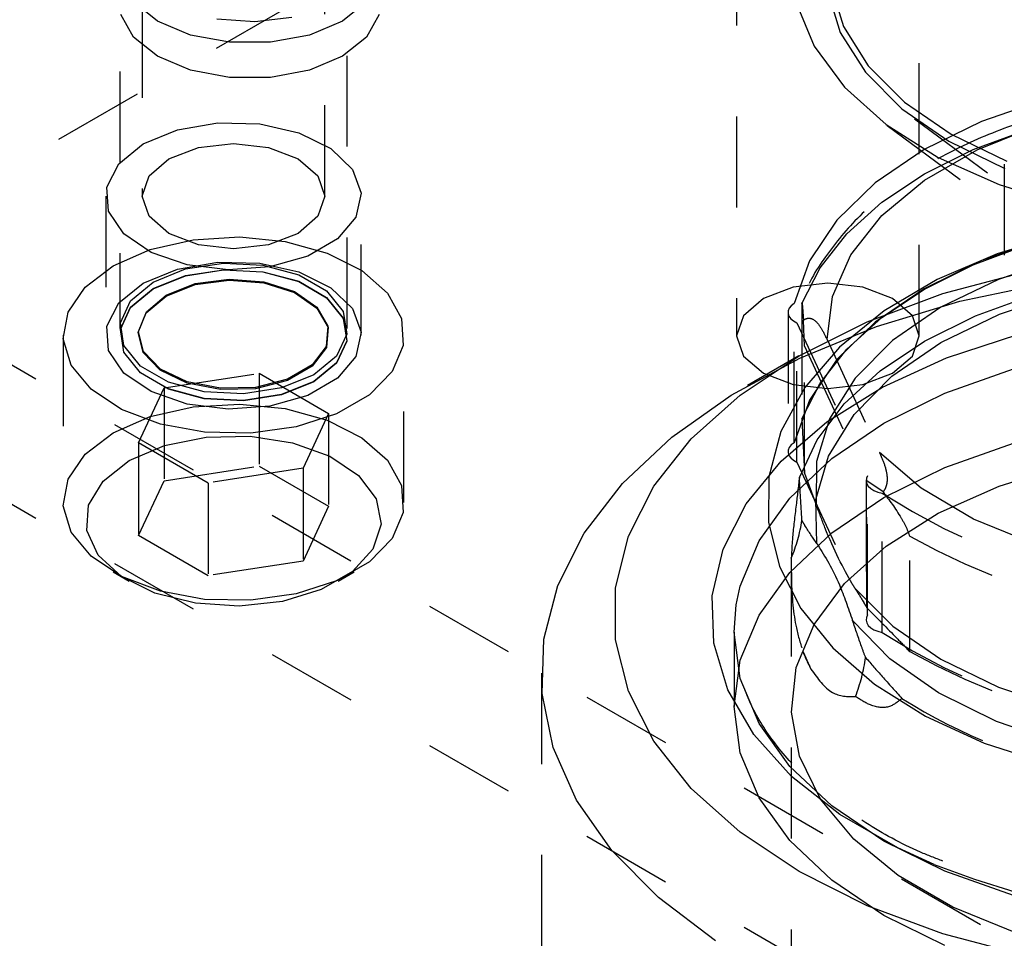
# Model space of a CAD drawing. Header units: inches. Extents: x 1907 to 2452, y -210 to -54.
# Tile 486 of 656: x 2000.15 to 2001.24, y -192.87 to -191.86. Entities that reach past the tile are written whole.
import ezdxf

# ---------------------------------------------------------------- set-up
doc = ezdxf.new("R2010")
doc.units = ezdxf.units.IN
doc.header["$LTSCALE"] = 0.5
doc.header["$MEASUREMENT"] = 0
doc.linetypes.add('HIDDEN', pattern=[0.225, 0.15, -0.075])
doc.layers.add('SID-M-H', color=4, linetype='HIDDEN')

msp = doc.modelspace()

# ---------------------------------------------------------------- linework, layer by layer
at = {"layer": 'SID-M-H'}
for p, q in [((2000.94294, -190.16194), (2000.94294, -192.2033)), ((2001.14394, -192.2033), (2001.14394, -190.16194)), ((2001.14951, -191.28419), (1999.91207, -191.99855)), ((2001.14951, -191.43729), (1999.91207, -192.15165)), ((2000.28887, -191.6413), (2000.28887, -192.04957)), ((2000.48987, -192.04957), (2000.48987, -191.6413)), ((2000.26437, -191.71234), (2000.26437, -192.19507)), ((2000.51437, -192.19507), (2000.51437, -191.71234)), ((2001.04306, -191.82395), (2001.05704, -191.86971)), ((2001.04658, -191.81743), (2001.06045, -191.86284)), ((2000.30557, -191.85705), (2000.27909, -191.83601)), ((2000.5357, -191.83601), (2000.50922, -191.85705)), ((2001.00857, -191.83711), (2001.02819, -191.88474)), ((2000.27909, -191.87459), (2000.26517, -191.84985)), ((2000.34202, -191.87234), (2000.30557, -191.85705)), ((2000.41265, -191.85798), (2000.37109, -191.85499)), ((2000.45365, -191.85302), (2000.41265, -191.85798)), ((2000.50922, -191.85705), (2000.47277, -191.87234)), ((2000.54962, -191.84985), (2000.5357, -191.87459)), ((2001.05704, -191.86971), (2001.08457, -191.91337)), ((2001.06045, -191.86284), (2001.08777, -191.90617)), ((2000.30557, -191.89563), (2000.27909, -191.87459)), ((2000.38487, -191.88038), (2000.34202, -191.87234)), ((2000.42992, -191.88038), (2000.38487, -191.88038)), ((2000.47277, -191.87234), (2000.42992, -191.88038)), ((2000.5357, -191.87459), (2000.50922, -191.89563)), ((2001.02819, -191.88474), (2001.06148, -191.92977)), ((2000.34202, -191.91092), (2000.30557, -191.89563)), ((2000.50922, -191.89563), (2000.47277, -191.91092)), ((2000.38487, -191.91895), (2000.34202, -191.91092)), ((2000.47277, -191.91092), (2000.42992, -191.91895)), ((2001.08457, -191.91337), (2001.12481, -191.95361)), ((2001.08777, -191.90617), (2001.12771, -191.9461)), ((2000.42992, -191.91895), (2000.38487, -191.91895)), ((2001.06148, -191.92977), (2001.10746, -191.9709)), ((2001.12771, -191.9461), (2001.17905, -191.98143)), ((2001.28392, -191.94289), (2001.21254, -191.96738)), ((2001.12481, -191.95361), (2001.17655, -191.9892)), ((2001.1388, -191.96454), (2001.30585, -192.08832)), ((2001.21254, -191.96738), (2001.14915, -191.99834)), ((2000.29002, -191.99222), (2000.32766, -191.97671)), ((2000.32766, -191.97671), (2000.37199, -191.96909)), ((2000.37199, -191.96909), (2000.4182, -191.97019)), ((2000.4182, -191.97019), (2000.46129, -191.9799)), ((2001.10746, -191.9709), (2001.16483, -192.00696)), ((2001.10863, -191.97177), (2001.29352, -192.10877)), ((2001.20334, -191.99827), (2001.26326, -191.97603)), ((2001.20763, -191.99859), (2001.27505, -191.97156)), ((2000.46129, -191.9799), (2000.49658, -191.99715)), ((2001.17655, -191.9892), (2001.23821, -192.01907)), ((2001.17905, -191.98143), (2001.24024, -192.01106)), ((2000.26314, -192.01395), (2000.29002, -191.99222)), ((2000.3183, -192.00855), (2000.35091, -191.99597)), ((2000.35091, -191.99597), (2000.38937, -191.99156)), ((2000.38937, -191.99156), (2000.42783, -191.99597)), ((2000.42783, -191.99597), (2000.46043, -192.00855)), ((2000.49658, -191.99715), (2000.52026, -192.02009)), ((2001.14915, -191.99834), (2001.09551, -192.03493)), ((2001.14951, -192.02521), (2001.20334, -191.99827)), ((2001.14958, -192.0321), (2001.20763, -191.99859)), ((2000.29652, -192.02737), (2000.3183, -192.00855)), ((2000.46043, -192.00855), (2000.48222, -192.02737)), ((2001.16483, -192.00696), (2001.23193, -192.0369)), ((2000.24995, -192.03954), (2000.26314, -192.01395)), ((2000.52026, -192.02009), (2000.52975, -192.04622)), ((2001.23744, -192.01453), (2001.23744, -192.20265)), ((2000.28887, -192.04957), (2000.29652, -192.02737)), ((2000.48222, -192.02737), (2000.48987, -192.04957)), ((2001.10276, -192.07102), (2001.14958, -192.0321)), ((2001.10285, -192.05628), (2001.14951, -192.02521)), ((2000.25186, -192.06622), (2000.24995, -192.03954)), ((2001.09551, -192.03493), (2001.05309, -192.07614)), ((2001.23193, -192.0369), (2001.30683, -192.05986)), ((2000.24887, -192.04957), (2000.24887, -192.20267)), ((2000.29652, -192.07178), (2000.28887, -192.04957)), ((2000.48987, -192.04957), (2000.48222, -192.07178)), ((2000.52975, -192.04622), (2000.52403, -192.07272)), ((2000.52987, -192.20267), (2000.52987, -192.04957)), ((2000.26867, -192.09109), (2000.25186, -192.06622)), ((2001.06432, -192.09087), (2001.10285, -192.05628)), ((2000.3183, -192.0906), (2000.29652, -192.07178)), ((2000.48222, -192.07178), (2000.46043, -192.0906)), ((2000.52403, -192.07272), (2000.50371, -192.0967)), ((2001.05309, -192.07614), (2001.02305, -192.12083)), ((2001.06865, -192.11412), (2001.10276, -192.07102)), ((2000.29856, -192.11147), (2000.26867, -192.09109)), ((2000.29747, -192.10832), (2000.34497, -192.09751)), ((2000.35091, -192.10317), (2000.3183, -192.0906)), ((2000.34497, -192.09751), (2000.39577, -192.0945)), ((2000.39577, -192.0945), (2000.44609, -192.0995)), ((2000.46043, -192.0906), (2000.42783, -192.10317)), ((2000.50371, -192.0967), (2000.47101, -192.11558)), ((2001.03469, -192.12827), (2001.06432, -192.09087)), ((2001.28392, -192.09599), (2001.21254, -192.12048)), ((2001.30207, -192.09112), (2001.22971, -192.1129)), ((1999.91207, -192.1006), (2001.67984, -193.12111)), ((2000.25678, -192.12614), (2000.29747, -192.10832)), ((2000.38937, -192.10759), (2000.35091, -192.10317)), ((2000.42783, -192.10317), (2000.38937, -192.10759)), ((2000.44609, -192.0995), (2000.4922, -192.11216)), ((2001.20334, -192.12512), (2001.26326, -192.10288)), ((2000.33829, -192.12513), (2000.29856, -192.11147)), ((2000.47101, -192.11558), (2000.42946, -192.12731)), ((2000.4922, -192.11216), (2000.53069, -192.13154)), ((2001.04833, -192.16003), (2001.06865, -192.11412)), ((2001.21254, -192.12048), (2001.14915, -192.15144)), ((2001.22971, -192.1129), (2001.16359, -192.14122)), ((2001.3026, -192.1173), (2001.23104, -192.14116)), ((2000.22593, -192.14962), (2000.25678, -192.12614)), ((2000.29002, -192.14532), (2000.32766, -192.12981)), ((2000.30098, -192.14405), (2000.33654, -192.12967)), ((2000.32766, -192.12981), (2000.37199, -192.12219)), ((2000.33654, -192.12967), (2000.37847, -192.12319)), ((2000.33654, -192.13695), (2000.37847, -192.13047)), ((2000.33654, -192.13727), (2000.37847, -192.13079)), ((2000.38356, -192.13061), (2000.33829, -192.12513)), ((2000.37199, -192.12219), (2000.4182, -192.12329)), ((2000.37847, -192.12319), (2000.42172, -192.12537)), ((2000.37847, -192.13047), (2000.42172, -192.13265)), ((2000.37847, -192.13079), (2000.42172, -192.13297)), ((2000.42946, -192.12731), (2000.38356, -192.13061)), ((2000.4182, -192.12329), (2000.46129, -192.133)), ((2000.42172, -192.12537), (2000.46106, -192.13596)), ((2001.02305, -192.12083), (2001.00622, -192.16777)), ((2001.01457, -192.16772), (2001.03469, -192.12827)), ((2001.14951, -192.15206), (2001.20334, -192.12512)), ((2000.30098, -192.15133), (2000.33654, -192.13695)), ((2000.30098, -192.15165), (2000.33654, -192.13727)), ((2000.34697, -192.14692), (2000.38452, -192.14182)), ((2000.34708, -192.14582), (2000.38453, -192.14073)), ((2000.38452, -192.14182), (2000.42272, -192.1449)), ((2000.38453, -192.14073), (2000.42264, -192.1438)), ((2000.42172, -192.13265), (2000.46106, -192.14324)), ((2000.42172, -192.13297), (2000.46106, -192.14356)), ((2000.46106, -192.13596), (2000.49176, -192.15368)), ((2000.46129, -192.133), (2000.49658, -192.15025)), ((2000.53069, -192.13154), (2000.55869, -192.15619)), ((2001.16359, -192.14122), (2001.10527, -192.17562)), ((2001.23104, -192.14116), (2001.16773, -192.17182)), ((2001.16998, -192.15671), (2001.26018, -192.13293)), ((2000.2072, -192.17705), (2000.22593, -192.14962)), ((2000.26314, -192.16705), (2000.29002, -192.14532)), ((2000.27608, -192.16457), (2000.30098, -192.14405)), ((2000.27608, -192.17186), (2000.30098, -192.15133)), ((2000.27608, -192.17218), (2000.30098, -192.15165)), ((2000.31515, -192.15951), (2000.34697, -192.14692)), ((2000.31534, -192.15837), (2000.34708, -192.14582)), ((2000.42264, -192.1438), (2000.45625, -192.15461)), ((2000.42272, -192.1449), (2000.45642, -192.15573)), ((2000.46106, -192.14324), (2000.49176, -192.16096)), ((2000.46106, -192.14356), (2000.49176, -192.16128)), ((2000.49658, -192.15025), (2000.52026, -192.17319)), ((2001.00498, -192.1497), (2000.97238, -192.16227)), ((2001.04344, -192.14528), (2001.00498, -192.1497)), ((2001.0819, -192.1497), (2001.04344, -192.14528)), ((2001.11451, -192.16227), (2001.0819, -192.1497)), ((2001.14915, -192.15144), (2001.09551, -192.18803)), ((2001.10285, -192.18313), (2001.14951, -192.15206)), ((2001.18863, -192.16525), (2001.28585, -192.14471)), ((2000.29335, -192.17788), (2000.31515, -192.15951)), ((2000.29359, -192.17669), (2000.31534, -192.15837)), ((2000.45625, -192.15461), (2000.48083, -192.1717)), ((2000.45642, -192.15573), (2000.48107, -192.17287)), ((2000.49176, -192.15368), (2000.51011, -192.17639)), ((2000.49176, -192.16096), (2000.51011, -192.18368)), ((2000.49176, -192.16128), (2000.51011, -192.184)), ((2000.55869, -192.15619), (2000.57414, -192.18428)), ((2000.97238, -192.16227), (2000.95059, -192.18109)), ((2001.04245, -192.2073), (2001.04833, -192.16003)), ((2001.08656, -192.18766), (2001.16998, -192.15671)), ((2001.13629, -192.18109), (2001.11451, -192.16227)), ((2001.20593, -192.18117), (2001.26893, -192.15827)), ((2001.23214, -192.17938), (2001.30505, -192.15532)), ((2000.24995, -192.19264), (2000.26314, -192.16705)), ((2000.26484, -192.18878), (2000.27608, -192.16457)), ((2000.26484, -192.19606), (2000.27608, -192.17186)), ((2000.26484, -192.19639), (2000.27608, -192.17218)), ((2000.48083, -192.1717), (2000.49306, -192.19276)), ((2000.48107, -192.17287), (2000.49333, -192.19398)), ((2000.52026, -192.17319), (2000.52975, -192.19932)), ((2001.00092, -192.17284), (2000.99973, -192.17574)), ((2001.00311, -192.17015), (2001.00092, -192.17284)), ((2001.00622, -192.16777), (2001.00311, -192.17015)), ((2001.00622, -192.32087), (2001.00622, -192.16777)), ((2001.01457, -192.16772), (2001.01457, -192.29457)), ((2001.09702, -192.1931), (2001.18863, -192.16525)), ((2001.16773, -192.17182), (2001.11461, -192.20837)), ((2000.20198, -192.20637), (2000.2072, -192.17705)), ((2000.28451, -192.19955), (2000.29335, -192.17788)), ((2000.28478, -192.19831), (2000.29359, -192.17669)), ((2000.51011, -192.17639), (2000.51389, -192.20136)), ((2000.51011, -192.18368), (2000.51389, -192.20864)), ((2000.51011, -192.184), (2000.51389, -192.20896)), ((2000.57414, -192.18428), (2000.57588, -192.21374)), ((2000.95059, -192.18109), (2000.94294, -192.2033)), ((2000.99952, -192.1776), (2000.99952, -192.3307)), ((2000.99973, -192.17574), (2000.9996, -192.17872)), ((2000.9996, -192.17872), (2001.00053, -192.18165)), ((2001.00053, -192.18165), (2001.00248, -192.18441)), ((2001.00248, -192.18441), (2001.00538, -192.18688)), ((2001.10527, -192.17562), (2001.05621, -192.21555)), ((2001.06432, -192.21772), (2001.10285, -192.18313)), ((2001.14394, -192.2033), (2001.13629, -192.18109)), ((2001.14951, -192.20921), (2001.20593, -192.18117)), ((2001.16773, -192.21049), (2001.23214, -192.17938)), ((2000.25186, -192.21932), (2000.24995, -192.19264)), ((2000.26863, -192.21375), (2000.26484, -192.18878)), ((2000.26863, -192.22103), (2000.26484, -192.19606)), ((2000.26863, -192.22135), (2000.26484, -192.19639)), ((2000.49306, -192.19276), (2000.49128, -192.21494)), ((2000.49333, -192.19398), (2000.49154, -192.21623)), ((2001.00538, -192.18688), (2001.00909, -192.18895)), ((2001.00909, -192.18895), (2001.08713, -192.35709)), ((2001.00909, -192.34205), (2001.00909, -192.18895)), ((2001.01162, -192.22515), (2001.08656, -192.18766)), ((2001.01266, -192.22774), (2001.09702, -192.1931)), ((2001.01761, -192.21472), (2001.01646, -192.18608)), ((2001.09551, -192.18803), (2001.05309, -192.22924)), ((2000.20187, -192.20267), (2000.20187, -192.3864)), ((2000.21065, -192.23542), (2000.20198, -192.20637)), ((2000.26437, -192.20235), (2000.26437, -192.20267)), ((2000.28984, -192.22161), (2000.28451, -192.19955)), ((2000.2901, -192.22031), (2000.28478, -192.19831)), ((2000.51389, -192.20136), (2000.50266, -192.22557)), ((2000.51437, -192.20267), (2000.51437, -192.20235)), ((2000.52975, -192.19932), (2000.52403, -192.22582)), ((2000.57687, -192.3864), (2000.57687, -192.20267)), ((2000.94294, -192.2033), (2000.95059, -192.2255)), ((2001.13629, -192.2255), (2001.14394, -192.2033)), ((2001.17405, -192.22752), (2001.25229, -192.20182)), ((2000.28697, -192.23646), (2000.26863, -192.21375)), ((2000.49128, -192.21494), (2000.47574, -192.23526)), ((2000.49154, -192.21623), (2000.47596, -192.2366)), ((2000.51389, -192.20864), (2000.50266, -192.23285)), ((2000.51389, -192.20896), (2000.50266, -192.23317)), ((2000.57588, -192.21374), (2000.56379, -192.24238)), ((2001.01761, -192.21472), (2001.08634, -192.3628)), ((2001.01761, -192.35446), (2001.01761, -192.21472)), ((2001.05621, -192.21555), (2001.01788, -192.26023)), ((2001.03469, -192.25512), (2001.06432, -192.21772)), ((2001.04245, -192.2073), (2001.10013, -192.33158)), ((2001.11461, -192.20837), (2001.07329, -192.24968)), ((2001.10093, -192.24178), (2001.14951, -192.20921)), ((2001.11384, -192.24767), (2001.16773, -192.21049)), ((2000.26867, -192.24419), (2000.25186, -192.21932)), ((2000.28697, -192.24374), (2000.26863, -192.22103)), ((2000.28697, -192.24406), (2000.26863, -192.22135)), ((2000.30861, -192.24106), (2000.28984, -192.22161)), ((2000.30882, -192.23972), (2000.2901, -192.22031)), ((2000.50266, -192.22557), (2000.47776, -192.2461)), ((2000.52403, -192.22582), (2000.50371, -192.2498)), ((2000.93705, -192.26857), (2001.01266, -192.22774)), ((2000.94668, -192.26841), (2001.01162, -192.22515)), ((2000.95059, -192.2255), (2000.97238, -192.24432)), ((2001.01154, -192.2252), (2000.95496, -192.25787)), ((2001.10351, -192.25981), (2001.17405, -192.22752)), ((2001.11451, -192.24432), (2001.13629, -192.2255)), ((2000.23258, -192.26204), (2000.21065, -192.23542)), ((2000.31767, -192.25418), (2000.28697, -192.23646)), ((2000.33842, -192.25391), (2000.30882, -192.23972)), ((2000.47574, -192.23526), (2000.44854, -192.25097)), ((2000.47596, -192.2366), (2000.44869, -192.25234)), ((2000.50266, -192.23285), (2000.47776, -192.25338)), ((2000.50266, -192.23317), (2000.47776, -192.2537)), ((2001.05309, -192.22924), (2001.02305, -192.27393)), ((2001.17214, -192.26632), (2001.24746, -192.23968)), ((2000.29856, -192.26457), (2000.26867, -192.24419)), ((2000.31767, -192.26146), (2000.28697, -192.24374)), ((2000.31767, -192.26179), (2000.28697, -192.24406)), ((2000.33829, -192.25529), (2000.30861, -192.24106)), ((2000.31282, -192.26055), (2000.41739, -192.24438)), ((2000.41739, -192.24438), (2000.41739, -192.34645)), ((2000.41739, -192.24438), (2000.49393, -192.28857)), ((2000.47776, -192.2461), (2000.44219, -192.26047)), ((2000.50371, -192.2498), (2000.47101, -192.26868)), ((2000.56379, -192.24238), (2000.53877, -192.26808)), ((2000.97238, -192.24432), (2001.00498, -192.2569)), ((2001.07329, -192.24968), (2001.04501, -192.29451)), ((2001.06127, -192.27816), (2001.10093, -192.24178)), ((2001.07216, -192.28976), (2001.11384, -192.24767)), ((2001.0819, -192.2569), (2001.11451, -192.24432)), ((1999.91207, -192.2537), (2001.67984, -193.27421)), ((2000.2848, -192.32092), (2000.31282, -192.26055)), ((2000.31282, -192.26055), (2000.31282, -192.36262)), ((2000.35702, -192.26477), (2000.31767, -192.25418)), ((2000.37487, -192.26237), (2000.33829, -192.25529)), ((2000.3749, -192.26097), (2000.33842, -192.25391)), ((2000.4134, -192.26134), (2000.37487, -192.26237)), ((2000.41334, -192.25994), (2000.3749, -192.26097)), ((2000.44219, -192.26047), (2000.40026, -192.26696)), ((2000.44854, -192.25097), (2000.41334, -192.25994)), ((2000.44869, -192.25234), (2000.4134, -192.26134)), ((2000.47776, -192.25338), (2000.44219, -192.26775)), ((2000.47776, -192.2537), (2000.44219, -192.26807)), ((2001.01788, -192.26023), (2000.99163, -192.30843)), ((2001.00498, -192.2569), (2001.04344, -192.26131)), ((2001.01457, -192.29457), (2001.03469, -192.25512)), ((2001.04234, -192.29794), (2001.10351, -192.25981)), ((2001.04344, -192.26131), (2001.0819, -192.2569)), ((2000.26614, -192.28426), (2000.23258, -192.26204)), ((2000.33829, -192.27823), (2000.29856, -192.26457)), ((2000.35702, -192.27205), (2000.31767, -192.26146)), ((2000.35702, -192.27238), (2000.31767, -192.26179)), ((2000.40026, -192.26696), (2000.35702, -192.26477)), ((2000.40026, -192.27424), (2000.35702, -192.27205)), ((2000.44219, -192.26775), (2000.40026, -192.27424)), ((2000.44219, -192.26807), (2000.40026, -192.27456)), ((2000.47101, -192.26868), (2000.42946, -192.28041)), ((2000.53877, -192.26808), (2000.50266, -192.28892)), ((2000.87154, -192.31484), (2000.93705, -192.26857)), ((2000.89307, -192.31657), (2000.94668, -192.26841)), ((2001.10496, -192.29945), (2001.17214, -192.26632)), ((2000.29747, -192.29205), (2000.34497, -192.28123)), ((2000.38356, -192.28371), (2000.33829, -192.27823)), ((2000.34497, -192.28123), (2000.39577, -192.27822)), ((2000.40026, -192.27456), (2000.35702, -192.27238)), ((2000.42946, -192.28041), (2000.38356, -192.28371)), ((2000.39577, -192.27822), (2000.44609, -192.28323)), ((2001.02305, -192.27393), (2001.00622, -192.32087)), ((2001.0314, -192.31753), (2001.06127, -192.27816)), ((2000.25678, -192.30986), (2000.29747, -192.29205)), ((2000.30884, -192.30042), (2000.26614, -192.28426)), ((2000.44609, -192.28323), (2000.4922, -192.29589)), ((2000.50266, -192.28892), (2000.45815, -192.30337)), ((2000.49393, -192.28857), (2000.46591, -192.34893)), ((2000.49393, -192.28857), (2000.49393, -192.39064)), ((2001.04398, -192.33543), (2001.07216, -192.28976)), ((2000.35751, -192.30934), (2000.30884, -192.30042)), ((2000.45815, -192.30337), (2000.40854, -192.31035)), ((2000.4922, -192.29589), (2000.53069, -192.31526)), ((2000.99197, -192.34101), (2001.04234, -192.29794)), ((2001.01457, -192.29457), (2001.01761, -192.35446)), ((2001.04501, -192.29451), (2001.03065, -192.34149)), ((2001.04758, -192.33823), (2001.10496, -192.29945)), ((2000.22593, -192.33335), (2000.25678, -192.30986)), ((2000.31344, -192.32387), (2000.35916, -192.31464)), ((2000.40854, -192.31035), (2000.35751, -192.30934)), ((2000.35916, -192.31464), (2000.40756, -192.31359)), ((2000.40756, -192.31359), (2000.45435, -192.32083)), ((2000.53069, -192.31526), (2000.55869, -192.33991)), ((2000.8173, -192.36575), (2000.87154, -192.31484)), ((2000.99163, -192.30843), (2000.97833, -192.35839)), ((2000.27446, -192.34048), (2000.31344, -192.32387)), ((2000.36135, -192.36511), (2000.2848, -192.32092)), ((2000.2848, -192.32092), (2000.2848, -192.42298)), ((2000.45435, -192.32083), (2000.49536, -192.3357)), ((2000.85188, -192.36864), (2000.89307, -192.31657)), ((2001.00092, -192.32595), (2000.99973, -192.32885)), ((2001.00311, -192.32325), (2001.00092, -192.32595)), ((2001.00622, -192.32087), (2001.00311, -192.32325)), ((2001.01199, -192.35902), (2001.0314, -192.31753)), ((2001.17214, -192.34798), (2001.24746, -192.32133)), ((2000.2072, -192.36077), (2000.22593, -192.33335)), ((2000.49536, -192.3357), (2000.52696, -192.3569)), ((2000.99973, -192.32885), (2000.9996, -192.33182)), ((2000.9996, -192.33182), (2001.00053, -192.33476)), ((2001.00053, -192.33476), (2001.00248, -192.33751)), ((2001.03021, -192.38326), (2001.04398, -192.33543)), ((2001.14616, -192.37081), (2001.10013, -192.33158)), ((2000.2457, -192.36298), (2000.27446, -192.34048)), ((2000.31282, -192.36262), (2000.41739, -192.34645)), ((2000.41739, -192.34645), (2000.49393, -192.39064)), ((2000.55869, -192.33991), (2000.57414, -192.368)), ((2000.95358, -192.38802), (2000.99197, -192.34101)), ((2001.00142, -192.38171), (2001.04758, -192.33823)), ((2001.00248, -192.33751), (2001.00538, -192.33998)), ((2001.00538, -192.33998), (2001.00909, -192.34205)), ((2001.00909, -192.34205), (2001.08713, -192.5102)), ((2001.03065, -192.34149), (2001.03063, -192.3892)), ((2001.10496, -192.3811), (2001.17214, -192.34798)), ((2001.23193, -192.3684), (2001.30683, -192.34544)), ((2000.46591, -192.34893), (2000.36135, -192.36511)), ((2000.46591, -192.34893), (2000.46591, -192.451)), ((2000.52696, -192.3569), (2000.54633, -192.38253)), ((2000.97833, -192.35839), (2000.97797, -192.40825)), ((2001.01761, -192.35446), (2001.03063, -192.3892)), ((2001.08713, -192.35709), (2001.08571, -192.35996)), ((2001.08713, -192.5102), (2001.08713, -192.35709)), ((2000.20198, -192.39009), (2000.2072, -192.36077)), ((2000.2297, -192.38937), (2000.2457, -192.36298)), ((2000.2848, -192.42298), (2000.31282, -192.36262)), ((2000.36135, -192.36511), (2000.36135, -192.46717)), ((2000.57414, -192.368), (2000.57588, -192.39747)), ((2000.77529, -192.42038), (2000.8173, -192.36575)), ((2000.82394, -192.42357), (2000.85188, -192.36864)), ((2001.08533, -192.36247), (2001.08533, -192.51557)), ((2001.08571, -192.35996), (2001.08534, -192.36293)), ((2001.08534, -192.36293), (2001.08604, -192.36588)), ((2001.08604, -192.36588), (2001.08777, -192.36869)), ((2001.08634, -192.50254), (2001.08634, -192.3628)), ((2001.10407, -192.37484), (2001.08634, -192.3628)), ((2001.08777, -192.36869), (2001.09047, -192.37123)), ((2001.16483, -192.39834), (2001.23193, -192.3684)), ((2001.09047, -192.37123), (2001.09401, -192.3734)), ((2001.09401, -192.3734), (2001.09824, -192.3751)), ((2001.09824, -192.3751), (2001.103, -192.37627)), ((2001.103, -192.52937), (2001.103, -192.37627)), ((2001.20353, -192.40471), (2001.14616, -192.37081)), ((2000.21065, -192.41914), (2000.20198, -192.39009)), ((2000.22789, -192.41731), (2000.2297, -192.38937)), ((2000.49393, -192.39064), (2000.46591, -192.451)), ((2000.54633, -192.38253), (2000.55175, -192.41032)), ((2000.92807, -192.43785), (2000.95358, -192.38802)), ((2000.96762, -192.42883), (2001.00142, -192.38171)), ((2001.03126, -192.43173), (2001.03021, -192.38326)), ((2001.04758, -192.41988), (2001.10496, -192.3811)), ((2000.57588, -192.39747), (2000.56379, -192.4261)), ((2001.10746, -192.4344), (2001.16483, -192.39834)), ((2000.55175, -192.41032), (2000.54275, -192.43779)), ((2000.97797, -192.40825), (2000.98996, -192.45676)), ((2001.2704, -192.43219), (2001.20353, -192.40471)), ((2000.23258, -192.44576), (2000.21065, -192.41914)), ((2000.24043, -192.44432), (2000.22789, -192.41731)), ((2000.36135, -192.46717), (2000.2848, -192.42298)), ((2000.74628, -192.47775), (2000.77529, -192.42038)), ((2000.80983, -192.48023), (2000.82394, -192.42357)), ((2001.00142, -192.46337), (2001.04758, -192.41988)), ((2001.13336, -192.55049), (2001.13336, -192.42364)), ((2000.56379, -192.4261), (2000.53877, -192.4518)), ((2000.94699, -192.47842), (2000.96762, -192.42883)), ((2001.06148, -192.47553), (2001.10746, -192.4344)), ((2000.2662, -192.468), (2000.24043, -192.44432)), ((2000.54275, -192.43779), (2000.52011, -192.46252)), ((2000.91603, -192.48936), (2000.92807, -192.43785)), ((2000.26614, -192.46798), (2000.23258, -192.44576)), ((2000.46591, -192.451), (2000.36135, -192.46717)), ((2000.53877, -192.4518), (2000.50266, -192.47264)), ((2001.00306, -192.45607), (2001.00306, -195.97915)), ((2000.25676, -192.46292), (2000.27444, -192.47313)), ((2000.52011, -192.46252), (2000.48586, -192.48229)), ((2000.50429, -192.47313), (2000.52197, -192.46292)), ((2000.96762, -192.51049), (2001.00142, -192.46337)), ((2000.98996, -192.45676), (2001.01366, -192.503)), ((2000.30884, -192.48415), (2000.26614, -192.46798)), ((2000.30291, -192.48624), (2000.2662, -192.468)), ((2000.50266, -192.47264), (2000.45815, -192.48709)), ((2000.73076, -192.53684), (2000.74628, -192.47775)), ((2001.02819, -192.52056), (2001.06148, -192.47553)), ((2000.34731, -192.49742), (2000.30291, -192.48624)), ((2000.35751, -192.49306), (2000.30884, -192.48415)), ((2000.45815, -192.48709), (2000.40854, -192.49407)), ((2000.48586, -192.48229), (2000.44304, -192.49535)), ((2000.80983, -192.53747), (2000.80983, -192.48023)), ((2000.94248, -192.49919), (2000.94699, -192.47842)), ((2001.07332, -192.48116), (2001.11465, -192.52247)), ((2000.39544, -192.50055), (2000.34731, -192.49742)), ((2000.40854, -192.49407), (2000.35751, -192.49306)), ((2000.44304, -192.49535), (2000.39544, -192.50055)), ((2000.91776, -192.54131), (2000.91603, -192.48936)), ((2000.94006, -192.52927), (2000.94248, -192.49919)), ((2000.94699, -192.56008), (2000.96762, -192.51049)), ((2001.01366, -192.503), (2001.04875, -192.54649)), ((2001.08713, -192.5102), (2001.08571, -192.51306)), ((2001.00857, -192.56819), (2001.02819, -192.52056)), ((2001.11159, -192.55858), (2001.07051, -192.5163)), ((2001.08571, -192.51306), (2001.08534, -192.51603)), ((2001.08534, -192.51603), (2001.08604, -192.51899)), ((2001.08604, -192.51899), (2001.08777, -192.52179)), ((2000.94006, -192.52927), (2000.94006, -192.61092)), ((2000.94699, -192.58011), (2000.94006, -192.52927)), ((2001.08777, -192.52179), (2001.09047, -192.52433)), ((2001.09047, -192.52433), (2001.09401, -192.5265)), ((2001.09401, -192.5265), (2001.09824, -192.5282)), ((2001.09824, -192.5282), (2001.103, -192.52937)), ((2001.11465, -192.52247), (2001.16778, -192.55901)), ((2000.72903, -192.59659), (2000.73076, -192.53684)), ((2000.82394, -192.59414), (2000.80983, -192.53747)), ((2000.9332, -192.59251), (2000.91776, -192.54131)), ((2001.016, -192.55093), (2001.02475, -192.56979)), ((2001.04875, -192.54649), (2001.09478, -192.58638)), ((2000.94006, -192.61092), (2000.94699, -192.56008)), ((2001.16494, -192.59603), (2001.11159, -192.55858)), ((2001.16778, -192.55901), (2001.23109, -192.58967)), ((2000.72806, -192.57418), (2000.72806, -193.47074)), ((2001.00317, -192.61705), (2001.00857, -192.56819)), ((2000.96762, -192.6297), (2000.94699, -192.58011)), ((2001.09478, -192.58638), (2001.15077, -192.62159)), ((2000.74112, -192.65595), (2000.72903, -192.59659)), ((2000.85188, -192.64906), (2000.82394, -192.59414)), ((2000.962, -192.64175), (2000.9332, -192.59251)), ((2001.22889, -192.62745), (2001.16494, -192.59603)), ((2001.23109, -192.58967), (2001.30267, -192.61352)), ((2000.94699, -192.66176), (2000.94006, -192.61092)), ((2001.01216, -192.66573), (2001.00317, -192.61705)), ((2001.00142, -192.67682), (2000.96762, -192.6297)), ((2001.15077, -192.62159), (2001.21523, -192.65115)), ((2001.30145, -192.65186), (2001.22889, -192.62745)), ((2000.89307, -192.70113), (2000.85188, -192.64906)), ((2001.00348, -192.68787), (2000.962, -192.64175)), ((2001.21523, -192.65115), (2001.28642, -192.67434)), ((2000.7668, -192.71385), (2000.74112, -192.65595)), ((2000.96762, -192.71135), (2000.94699, -192.66176)), ((2001.03526, -192.71283), (2001.01216, -192.66573)), ((2001.04758, -192.7203), (2001.00142, -192.67682)), ((2001.05667, -192.7298), (2001.00348, -192.68787)), ((2000.94668, -192.74929), (2000.89307, -192.70113)), ((2000.80561, -192.76926), (2000.7668, -192.71385)), ((2001.00142, -192.75847), (2000.96762, -192.71135)), ((2001.07183, -192.75701), (2001.03526, -192.71283)), ((2001.10496, -192.75908), (2001.04758, -192.7203)), ((2001.12033, -192.76655), (2001.05667, -192.7298)), ((2001.01162, -192.79255), (2000.94668, -192.74929)), ((2001.04758, -192.80196), (2001.00142, -192.75847)), ((2001.1208, -192.79698), (2001.07183, -192.75701)), ((2001.17214, -192.79221), (2001.10496, -192.75908)), ((2000.85688, -192.82118), (2000.80561, -192.76926)), ((2001.16042, -192.78471), (2001.12033, -192.76655)), ((2001.24746, -192.81885), (2001.17214, -192.79221)), ((2001.08656, -192.83004), (2001.01162, -192.79255)), ((2001.10496, -192.84074), (2001.04758, -192.80196)), ((2001.18076, -192.8316), (2001.1208, -192.79698)), ((2000.91967, -192.8687), (2000.85688, -192.82118)), ((2001.16998, -192.86099), (2001.08656, -192.83004)), ((2001.25, -192.85987), (2001.18076, -192.8316)), ((2001.17214, -192.87386), (2001.10496, -192.84074)), ((2001.26018, -192.88477), (2001.16998, -192.86099))]:
    msp.add_line(p, q, dxfattribs=at)
for centre, radius, start, end in [((2001.5051, -191.74989), 0.74434, 237.30173, 285.1122), ((2001.5031, -191.75953), 0.7601, 240.89291, 281.52101), ((2001.5051, -191.90299), 0.74434, 237.30173, 285.1122), ((2001.20273, -192.47572), 0.20131, 201.93919, 207.85773), ((2001.5031, -191.88638), 0.7601, 240.89291, 281.52101), ((2001.44975, -192.08766), 0.60845, 237.72122, 259.342), ((2001.50194, -191.92729), 0.92293, 248.28226, 294.44966)]:
    msp.add_arc(centre, radius, start, end, dxfattribs=at)
for centre, major_axis, ratio, start_param, end_param in [((2000.76804, -192.4004), (0.24418, 0.06072), 0.8028638, 5.7502249, 5.9538159), ((2000.85295, -192.58334), (0.20855, 0.14026), 0.7561205, 5.4768337, 5.6804248)]:
    msp.add_ellipse(centre, major_axis=major_axis, ratio=ratio, start_param=start_param, end_param=end_param, dxfattribs=at)
for points, knots in [([(2001.45174, -191.93171), (2001.43322, -191.93291), (2001.38849, -191.93581), (2001.32011, -191.9489), (2001.24853, -191.96949), (2001.18304, -191.99708), (2001.1253, -192.03094), (2001.07644, -192.07053), (2001.03985, -192.11536), (2001.01908, -192.14893), (2001.01477, -192.16762), (2001.01441, -192.16917)], [0, 0, 0, 0, 0.0901651, 0.2177273, 0.3456038, 0.4739531, 0.6028792, 0.732302, 0.8613786, 0.9885449, 1, 1, 1, 1]), ([(2001.01457, -192.16772), (2001.01465, -192.16727), (2001.01493, -192.16566), (2001.01561, -192.17345), (2001.01617, -192.18174), (2001.01646, -192.18608)], [0, 0, 0, 0, 0.1576117, 0.5586634, 1, 1, 1, 1]), ([(2001.01646, -192.18608), (2001.01664, -192.18594), (2001.01765, -192.18515), (2001.0198, -192.18401), (2001.02332, -192.18352), (2001.02975, -192.1859), (2001.03614, -192.19448), (2001.04035, -192.20303), (2001.04245, -192.2073)], [0, 0, 0, 0, 0.01193677, 0.06639276, 0.13676496, 0.25736458, 0.6289881, 1, 1, 1, 1]), ([(2001.10013, -192.33158), (2001.10081, -192.33308), (2001.10349, -192.33897), (2001.10689, -192.34797), (2001.10871, -192.35802), (2001.10842, -192.36486), (2001.1073, -192.36938), (2001.10568, -192.37272), (2001.10452, -192.37426), (2001.10407, -192.37484)], [0, 0, 0, 0, 0.1265755, 0.4973264, 0.7196528, 0.8241425, 0.9085954, 0.9654259, 1, 1, 1, 1]), ([(2001.01199, -192.35902), (2001.0108, -192.36926), (2001.00808, -192.39276), (2001.00422, -192.42325), (2001.00345, -192.44024), (2001.00312, -192.44771)], [0, 0, 0, 0, 0.3022749, 0.6933139, 1, 1, 1, 1]), ([(2001.01486, -192.40635), (2001.01435, -192.39828), (2001.01337, -192.38265), (2001.01244, -192.36672), (2001.01199, -192.35902)], [0, 0, 0, 0, 0.5165613, 1, 1, 1, 1]), ([(2001.10407, -192.37484), (2001.1108, -192.38382), (2001.11974, -192.39575), (2001.12963, -192.41341), (2001.1323, -192.42074), (2001.13336, -192.42364)], [0, 0, 0, 0, 0.6481517, 0.86055993, 1, 1, 1, 1]), ([(2001.07332, -192.48116), (2001.07227, -192.47942), (2001.06132, -192.46128), (2001.04682, -192.43278), (2001.03378, -192.39768), (2001.03063, -192.3892)], [0, 0, 0, 0, 0.0745545, 0.7763899, 1, 1, 1, 1]), ([(2001.03126, -192.43173), (2001.02685, -192.42536), (2001.02137, -192.41743), (2001.01592, -192.40817), (2001.01486, -192.40635)], [0, 0, 0, 0, 0.8040836, 1, 1, 1, 1]), ([(2001.03126, -192.43173), (2001.0316, -192.43226), (2001.04, -192.4455), (2001.05368, -192.46822), (2001.06573, -192.50264), (2001.07051, -192.5163)], [0, 0, 0, 0, 0.0245529, 0.6128855, 1, 1, 1, 1]), ([(2001.00312, -192.44771), (2001.0031, -192.45556), (2001.00303, -192.48393), (2001.00628, -192.51987), (2001.01334, -192.54243), (2001.016, -192.55093)], [0, 0, 0, 0, 0.1924634, 0.6957501, 1, 1, 1, 1]), ([(2001.07332, -192.48116), (2001.07646, -192.48611), (2001.08079, -192.4929), (2001.08515, -192.50048), (2001.08634, -192.50254)], [0, 0, 0, 0, 0.7276663, 1, 1, 1, 1]), ([(2001.16996, -192.78102), (2001.16165, -192.77784), (2001.13039, -192.76584), (2001.08408, -192.73948), (2001.03276, -192.70302), (2000.99233, -192.66285), (2000.96271, -192.62045), (2000.94495, -192.57654), (2000.93789, -192.53686), (2000.942, -192.51189), (2000.94365, -192.50186)], [0, 0, 0, 0, 0.0511466, 0.1924131, 0.3334031, 0.4742944, 0.6154555, 0.757803, 0.9026774, 1, 1, 1, 1]), ([(2001.08634, -192.50254), (2001.09737, -192.51358), (2001.11304, -192.52926), (2001.12872, -192.54565), (2001.13336, -192.55049)], [0, 0, 0, 0, 0.7042947, 1, 1, 1, 1]), ([(2001.08487, -192.55719), (2001.08335, -192.55313), (2001.07849, -192.5401), (2001.07377, -192.526), (2001.07051, -192.5163)], [0, 0, 0, 0, 0.3114818, 1, 1, 1, 1]), ([(2001.08487, -192.55719), (2001.09093, -192.56407), (2001.10423, -192.57915), (2001.11755, -192.59401), (2001.12481, -192.60209)], [0, 0, 0, 0, 0.45586, 1, 1, 1, 1]), ([(2001.02475, -192.56979), (2001.03221, -192.58012), (2001.04653, -192.59995), (2001.06499, -192.60003), (2001.07384, -192.60007)], [0, 0, 0, 0, 0.5209757, 1, 1, 1, 1]), ([(2001.12481, -192.60209), (2001.12051, -192.60562), (2001.11064, -192.61373), (2001.09153, -192.61135), (2001.07924, -192.60352), (2001.07384, -192.60007)], [0, 0, 0, 0, 0.3022749, 0.6933139, 1, 1, 1, 1])]:
    msp.add_open_spline(points, degree=3, knots=knots, dxfattribs=at)

doc.saveas('drawing.dxf')
